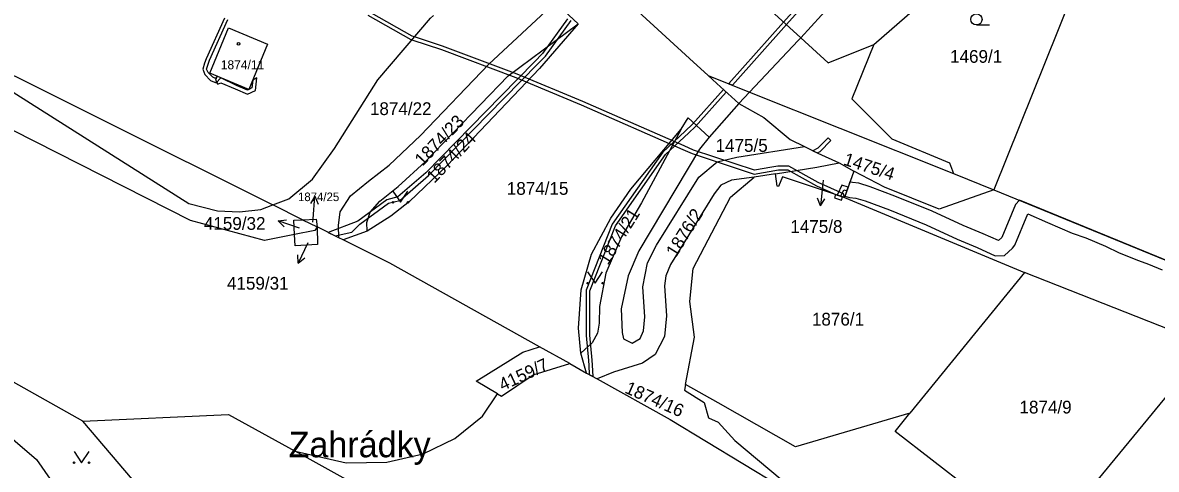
# Model space of a CAD drawing. Extents: x -756746 to -753363, y -1166406 to -1161727.
# Drawn here: x -755279.8 to -755128.5, y -1164726.9 to -1164667.4 of the extents above; entities that cross this region are included whole.
import ezdxf

# ---------------------------------------------------------------- set-up
doc = ezdxf.new("R2010")
doc.units = 0
for name, color, linetype in [('Hranice parcel', 7, 'Continuous'), ('Parcelní čísla', 7, 'Continuous'), ('Pop  PČ popisy', 7, 'Continuous'), ('Vnitřní kresba', 7, 'Continuous'), ('Věcná břemena k části', 7, 'Continuous'), ('Značky budov', 7, 'Continuous'), ('Značky kultur', 7, 'Continuous')]:
    doc.layers.add(name, color=color, linetype=linetype)

msp = doc.modelspace()

# ---------------------------------------------------------------- linework, layer by layer
at = {"layer": 'Hranice parcel'}
for p, q in [((-755135.62, -1164653.31), (-755150.22, -1164689.64)), ((-755208.74, -1164664.65), (-755205.68, -1164667.5)), ((-755171.83, -1164664.84), (-755175.97, -1164669.35)), ((-755184.24, -1164678.14), (-755188.19, -1164682.61)), ((-755170.86, -1164686.03), (-755168.9, -1164687.14)), ((-755179.34, -1164687.5), (-755182.2, -1164687.94)), ((-755168.9, -1164687.14), (-755170.14, -1164690.67)), ((-755155.61, -1164687.48), (-755150.22, -1164689.64)), ((-755170.14, -1164690.67), (-755146.12, -1164700.66)), ((-755242.42, -1164693.63), (-755246.39, -1164691.65)), ((-755242.42, -1164693.63), (-755240.49, -1164694.6)), ((-755237.57, -1164696.06), (-755240.49, -1164694.6)), ((-755237.03, -1164696.33), (-755237.57, -1164696.06)), ((-755233.8, -1164695.18), (-755237.03, -1164696.33)), ((-755146.12, -1164700.66), (-755161.4, -1164719.45)), ((-755124.67, -1164709.15), (-755146.12, -1164700.66)), ((-755206.79, -1164712.82), (-755210.8, -1164710.59)), ((-755204.54, -1164714.08), (-755205.31, -1164711.45)), ((-755206.79, -1164712.82), (-755204.54, -1164714.08)), ((-755204.54, -1164714.08), (-755203.13, -1164714.86))]:
    msp.add_line(p, q, dxfattribs=at)
for points in [[(-755381.54, -1164624.15), (-755338.21, -1164645.79), (-755246.39, -1164691.65)], [(-755166.24, -1164670.24), (-755153.23, -1164658.91), (-755144.61, -1164649.55)], [(-755196.11, -1164650.89), (-755185.91, -1164660.24), (-755175.97, -1164669.35)], [(-755204.26, -1164659.73), (-755201.34, -1164662.42), (-755190.8, -1164672.11), (-755188.34, -1164674.38)], [(-755237.57, -1164696.06), (-755237.62, -1164694.39), (-755237.43, -1164692.56), (-755236.02, -1164690.43), (-755233.62, -1164688.49), (-755230.86, -1164686.37), (-755226.7, -1164682.42), (-755217.59, -1164672.89), (-755208.74, -1164664.65)], [(-755246.39, -1164691.65), (-755244.26, -1164690.83), (-755241.1, -1164688.24), (-755238.15, -1164684.14), (-755232.39, -1164674.98), (-755225.37, -1164666.76), (-755224.94, -1164666.41)], [(-755254.81, -1164674.08), (-755252.32, -1164668.05), (-755247.1, -1164670.21), (-755249.59, -1164676.25), (-755254.81, -1164674.08)], [(-755233.8, -1164695.18), (-755233.85, -1164694.01), (-755233.43, -1164692.63), (-755232.1, -1164691.18), (-755229.66, -1164689.19), (-755226.08, -1164685.91), (-755215.01, -1164674.46), (-755205.68, -1164667.5)], [(-755205.68, -1164667.5), (-755210.84, -1164673.46), (-755223.13, -1164686.41), (-755228.15, -1164691.22), (-755230.63, -1164693.17), (-755233.8, -1164695.18)], [(-755175.97, -1164669.35), (-755172.32, -1164672.7), (-755166.24, -1164670.24)], [(-755166.24, -1164670.24), (-755169.16, -1164677.49), (-755163.82, -1164682.86), (-755156.11, -1164686.05), (-755155.61, -1164687.48)], [(-755292.91, -1164675.71), (-755289.58, -1164671.25), (-755257.61, -1164691.46), (-755253.79, -1164692.43), (-755250.85, -1164692.59), (-755248.01, -1164692.28), (-755246.39, -1164691.65)], [(-755188.34, -1164674.38), (-755182.79, -1164676.6), (-755170.74, -1164681.4), (-755155.61, -1164687.48)], [(-755188.34, -1164674.38), (-755187.17, -1164675.45), (-755184.24, -1164678.14)], [(-755243.49, -1164695.6), (-755247.49, -1164696.41), (-755257.38, -1164693.72), (-755292.91, -1164675.71)], [(-755184.24, -1164678.14), (-755180.91, -1164680), (-755177.37, -1164682.92), (-755175.48, -1164683.87)], [(-755191.94, -1164681.55), (-755190.98, -1164680.06), (-755188.19, -1164682.61)], [(-755205.31, -1164711.45), (-755205.64, -1164708.09), (-755205.26, -1164703), (-755203.89, -1164698.22), (-755201.32, -1164693.41), (-755198.63, -1164689.55), (-755191.94, -1164681.55)], [(-755191.94, -1164681.55), (-755197.2, -1164691.38), (-755199.9, -1164695.93), (-755201.96, -1164700.77), (-755202.81, -1164705.22), (-755202.87, -1164707.42), (-755203.07, -1164708.77), (-755203.78, -1164710.04), (-755205.31, -1164711.45)], [(-755188.19, -1164682.61), (-755189.46, -1164684.23), (-755197.59, -1164697.8), (-755199.01, -1164701.12), (-755199.91, -1164705.52), (-755199.78, -1164708.66), (-755199.61, -1164709.53), (-755198.48, -1164710.11), (-755197.37, -1164709.47), (-755196.95, -1164708.47), (-755196.76, -1164706.59), (-755197.05, -1164702.59), (-755196.42, -1164699.38), (-755195.2, -1164697.03), (-755189.56, -1164687.97), (-755187.1, -1164685.9), (-755184.49, -1164685.27), (-755175.48, -1164683.87)], [(-755175.48, -1164683.87), (-755173.67, -1164684.77), (-755170.86, -1164686.03)], [(-755337.45, -1164685.54), (-755291.57, -1164713.91), (-755277.94, -1164725.61), (-755261.58, -1164749.11)], [(-755271.74, -1164720.49), (-755289.57, -1164710.49), (-755337.45, -1164685.54)], [(-755179.34, -1164687.5), (-755173.84, -1164686.64), (-755170.86, -1164686.03)], [(-755182.2, -1164687.94), (-755185.23, -1164688.37), (-755186.61, -1164689.04), (-755187.54, -1164690.19), (-755193.36, -1164699.62), (-755193.97, -1164701.13), (-755194.14, -1164702.46), (-755193.86, -1164706.47), (-755194.15, -1164709.23), (-755195.39, -1164711.6), (-755197.1, -1164712.78), (-755200.93, -1164713.97), (-755203.13, -1164714.86)], [(-755191.34, -1164715.61), (-755190.13, -1164709.3), (-755190.76, -1164704.53), (-755190.31, -1164700.15), (-755185.34, -1164690.62), (-755182.2, -1164687.94)], [(-755170.14, -1164690.67), (-755178.42, -1164687.9), (-755178.92, -1164689.22), (-755179.11, -1164689.15), (-755179.34, -1164687.5)], [(-755150.22, -1164689.64), (-755157.52, -1164692.23), (-755164.78, -1164689.31), (-755168.9, -1164687.14)], [(-755150.22, -1164689.64), (-755118.82, -1164702.48), (-755115.44, -1164703.05), (-755101.13, -1164705.47)], [(-755243.49, -1164695.6), (-755243.59, -1164693.68), (-755242.42, -1164693.63)], [(-755242.42, -1164693.63), (-755240.63, -1164693.56), (-755240.49, -1164694.6)], [(-755240.49, -1164694.6), (-755240.43, -1164696.93), (-755243.41, -1164697.1), (-755243.49, -1164695.6)], [(-755240.49, -1164694.6), (-755240.79, -1164695.05), (-755243.49, -1164695.6)], [(-755210.8, -1164710.59), (-755230.79, -1164699.45), (-755237.03, -1164696.33)], [(-755143.65, -1164737.17), (-755143.53, -1164737.08), (-755126.17, -1164715.97), (-755124.67, -1164709.15)], [(-755216.41, -1164716.85), (-755219.25, -1164715.15), (-755213.04, -1164711.3), (-755210.8, -1164710.59)], [(-755216.41, -1164716.85), (-755215.88, -1164717.16), (-755211.67, -1164714.31), (-755206.79, -1164712.82)], [(-755203.13, -1164714.86), (-755193.4, -1164720.28), (-755174.01, -1164732.02), (-755168.82, -1164735.7)], [(-755191.34, -1164715.61), (-755191.48, -1164716.35), (-755188.87, -1164718), (-755188.26, -1164720.08), (-755186.98, -1164720.65), (-755184.75, -1164723.07), (-755177.06, -1164729.51), (-755171.84, -1164731.38), (-755168.82, -1164735.7)], [(-755161.4, -1164719.45), (-755176.65, -1164723.94), (-755186.99, -1164718.08), (-755191.34, -1164715.61)], [(-755243.4, -1164724.52), (-755236.63, -1164726.06), (-755231.17, -1164725.97), (-755226.35, -1164724.85), (-755222.1, -1164722.81), (-755218.42, -1164719.84), (-755216.41, -1164716.85)], [(-755271.74, -1164720.49), (-755252.32, -1164719.63), (-755243.4, -1164724.52)], [(-755143.65, -1164737.17), (-755163.38, -1164721.89), (-755161.4, -1164719.45)], [(-755261.58, -1164749.11), (-755261.22, -1164748.5), (-755263.09, -1164742.24), (-755262.33, -1164731.57), (-755271.74, -1164720.49)], [(-755188.46, -1164768.29), (-755206.6, -1164745.82), (-755225.64, -1164734.48), (-755231.39, -1164731.16), (-755243.4, -1164724.52)]]:
    msp.add_lwpolyline(points, dxfattribs=at)
at = {"layer": 'Pop  PČ popisy'}
for p, q in [((-755172.99, -1164688.34), (-755173.03, -1164688.81)), ((-755173.03, -1164688.81), (-755173.34, -1164691.79)), ((-755240.77, -1164690.51), (-755241.35, -1164691.46)), ((-755241.03, -1164693.5), (-755240.77, -1164690.51)), ((-755240.77, -1164690.51), (-755240.36, -1164691.55)), ((-755173.34, -1164691.79), (-755173.74, -1164690.75)), ((-755173.34, -1164691.79), (-755172.74, -1164690.85)), ((-755245.69, -1164693.77), (-755244.58, -1164693.63)), ((-755242.85, -1164694.75), (-755245.69, -1164693.77)), ((-755245.69, -1164693.77), (-755244.9, -1164694.57)), ((-755241.07, -1164693.94), (-755241.03, -1164693.5)), ((-755241.74, -1164696.71), (-755243.01, -1164699.43)), ((-755243.01, -1164699.43), (-755243.04, -1164698.31)), ((-755243.01, -1164699.43), (-755242.13, -1164698.73))]:
    msp.add_line(p, q, dxfattribs=at)
at = {"layer": 'Vnitřní kresba'}
for p, q in [((-755176.32, -1164669.73), (-755182.79, -1164676.6)), ((-755176.32, -1164669.73), (-755175.97, -1164669.35)), ((-755182.79, -1164676.6), (-755184.24, -1164678.14))]:
    msp.add_line(p, q, dxfattribs=at)
at = {"layer": 'Věcná břemena k části'}
for points in [[(-755127.77, -1164621.79), (-755137.48, -1164629.53), (-755142.45, -1164633.5), (-755144.34, -1164635.01), (-755155.96, -1164644.79), (-755156.84, -1164645.55), (-755168.55, -1164656.47), (-755173.92, -1164662.41), (-755178.25, -1164667.27), (-755185.57, -1164675.48), (-755185.08, -1164675.68), (-755177.87, -1164667.61), (-755173.54, -1164662.75), (-755168.19, -1164656.83), (-755156.5, -1164645.93), (-755156.38, -1164645.83), (-755155.42, -1164645.02), (-755144.02, -1164635.39), (-755141.95, -1164633.74), (-755136.98, -1164629.77), (-755127.47, -1164622.19)], [(-755252.85, -1164666.73), (-755255.3, -1164672.17), (-755255.51, -1164672.73), (-755255.74, -1164673.56), (-755255.46, -1164674.27), (-755254.69, -1164675.05), (-755253.95, -1164675.39), (-755253.34, -1164674.69), (-755253.8, -1164674.5), (-755254.05, -1164674.79), (-755254.39, -1164674.63), (-755255.04, -1164673.99), (-755255.22, -1164673.54), (-755255.03, -1164672.89), (-755254.84, -1164672.35), (-755252.39, -1164666.93)], [(-755207.09, -1164666.84), (-755210.41, -1164671.48), (-755211.49, -1164672.58), (-755215.94, -1164677.12), (-755225.97, -1164687.37), (-755229.71, -1164690.59), (-755231.18, -1164690.98), (-755235.05, -1164693.82), (-755238.99, -1164695.35), (-755238.09, -1164695.8), (-755235.85, -1164695.3), (-755234.77, -1164694.23), (-755230.96, -1164691.44), (-755229.47, -1164691.05), (-755225.63, -1164687.73), (-755215.58, -1164677.46), (-755211.01, -1164672.8), (-755210.03, -1164671.8), (-755206.61, -1164667.04)], [(-755233.72, -1164666.36), (-755228, -1164669.61), (-755227.85, -1164669.66), (-755227.5, -1164669.25), (-755227.8, -1164669.15), (-755233.24, -1164666.06)], [(-755119.79, -1164702.08), (-755146.79, -1164691.04), (-755147.34, -1164691.61), (-755149.16, -1164696.02), (-755149.57, -1164696.41), (-755151.64, -1164695.51), (-755154.3, -1164694.42), (-755158.42, -1164692.51), (-755163.41, -1164690.47), (-755166.72, -1164689.23), (-755168.22, -1164688.76), (-755169.08, -1164688.68), (-755169.41, -1164688.58), (-755169.66, -1164689.29), (-755169.82, -1164689.76), (-755170.08, -1164690.51), (-755169.47, -1164690.66), (-755168.62, -1164690.74), (-755167.38, -1164691.13), (-755164.13, -1164692.33), (-755159.26, -1164694.33), (-755155.12, -1164696.24), (-755152.42, -1164697.35), (-755150.04, -1164698.43), (-755148.81, -1164698.39), (-755147.74, -1164697.44), (-755147.42, -1164697.02), (-755145.69, -1164692.85), (-755143.05, -1164694), (-755139.78, -1164695.43), (-755137.94, -1164696.07), (-755135.33, -1164697.18), (-755133.49, -1164698.07), (-755130.9, -1164699.09), (-755129.58, -1164699.57), (-755127.74, -1164700.31)]]:
    msp.add_lwpolyline(points, dxfattribs=at)
for points in [[(-755170.14, -1164690.67), (-755170.27, -1164690.18), (-755173.64, -1164688.68), (-755177.56, -1164686.5), (-755179.03, -1164686.5), (-755179.83, -1164686.64), (-755182.14, -1164687.04), (-755190.27, -1164684.34), (-755191.51, -1164683.8), (-755205.05, -1164677.85), (-755213.79, -1164674.21), (-755223.75, -1164670.47), (-755227.5, -1164669.25), (-755227.85, -1164669.66), (-755223.91, -1164670.95), (-755213.97, -1164674.67), (-755205.25, -1164678.31), (-755191.71, -1164684.25), (-755190.45, -1164684.8), (-755182.18, -1164687.56), (-755178.96, -1164687), (-755177.68, -1164687), (-755173.88, -1164689.11), (-755171.2, -1164690.31)], [(-755253.8, -1164674.5), (-755254.03, -1164675), (-755253.74, -1164675.54), (-755253.33, -1164675.36), (-755251.42, -1164676.19), (-755249.78, -1164676.9), (-755248.7, -1164676.38), (-755248.54, -1164674.71), (-755249.07, -1164675), (-755249.18, -1164676.05), (-755249.59, -1164676.25), (-755249.79, -1164676.35), (-755251.22, -1164675.73), (-755253.34, -1164674.69)], [(-755185.91, -1164676.61), (-755186.28, -1164676.27), (-755190.41, -1164680.91), (-755191.37, -1164681.81), (-755194.37, -1164684.63), (-755201.11, -1164694.23), (-755204.61, -1164703.04), (-755204.61, -1164708.88), (-755204.59, -1164709.07), (-755204.3, -1164712.43), (-755204.24, -1164713.06), (-755204.19, -1164714.27), (-755203.67, -1164714.56), (-755203.74, -1164713.02), (-755203.8, -1164712.37), (-755204.1, -1164709.02), (-755204.11, -1164708.86), (-755204.11, -1164703.14), (-755200.67, -1164694.47), (-755193.99, -1164684.95), (-755190.88, -1164682.03), (-755190.05, -1164681.25)], [(-755174.34, -1164684.43), (-755173.78, -1164684.72), (-755173.37, -1164684.52), (-755171.97, -1164683.06), (-755172.33, -1164682.72), (-755173.67, -1164684.1)], [(-755169.82, -1164689.76), (-755169.66, -1164689.29), (-755170.51, -1164689.01), (-755171.07, -1164690.28), (-755171.1, -1164690.35), (-755170.62, -1164690.51), (-755170.61, -1164690.48), (-755170.23, -1164689.63)], [(-755170.54, -1164691.03), (-755170.39, -1164690.59), (-755170.62, -1164690.51), (-755171.1, -1164690.35), (-755171.33, -1164690.27), (-755171.48, -1164690.71)]]:
    msp.add_lwpolyline(points, close=True, dxfattribs=at)
at = {"layer": 'Značky budov'}
msp.add_circle((-755250.96, -1164670.17), 0.175, dxfattribs=at)
at = {"layer": 'Značky kultur'}
msp.add_line((-755152.53, -1164667.66), (-755150.78, -1164667.66), dxfattribs=at)
for points in [[(-755230.37, -1164689.81), (-755229.37, -1164691.31), (-755228.37, -1164689.81)], [(-755204.4, -1164700.6), (-755203.4, -1164702.1), (-755202.4, -1164700.6)], [(-755272.9, -1164724.54), (-755271.9, -1164726.04), (-755270.9, -1164724.54)]]:
    msp.add_lwpolyline(points, dxfattribs=at)
for centre, radius in [((-755152.53, -1164666.91), 0.75), ((-755230.37, -1164691.31), 0.1), ((-755228.37, -1164691.31), 0.1), ((-755204.4, -1164702.1), 0.1), ((-755202.4, -1164702.1), 0.1), ((-755272.9, -1164726.04), 0.1), ((-755270.9, -1164726.04), 0.1)]:
    msp.add_circle(centre, radius, dxfattribs=at)

# ---------------------------------------------------------------- texts
at = {"layer": 'Parcelní čísla'}
for s, height, p in [('1469/1', 1.7, (-755156.05, -1164672.7)), ('1874/11', 1.2, (-755253.34, -1164673.57)), ('1874/22', 1.7, (-755233.44, -1164679.67)), ('1475/5', 1.7, (-755187.33, -1164684.58)), ('1874/25', 1.139, (-755243.04, -1164691.15)), ('1874/15', 1.7, (-755215.18, -1164690.31)), ('4159/32', 1.7, (-755255.59, -1164694.98)), ('1475/8', 1.7, (-755177.36, -1164695.39)), ('4159/31', 1.7, (-755252.51, -1164702.96)), ('1876/1', 1.7, (-755174.48, -1164707.75)), ('1874/9', 1.7, (-755146.79, -1164719.48))]:
    msp.add_text(s, height=height, dxfattribs=at).set_placement(p)
for s, rotation, p in [('1874/23', 46, (-755226.43, -1164686.57)), ('1874/24', 46, (-755224.85, -1164688.85)), ('1475/4', 342, (-755170.39, -1164686.27)), ('1874/21', 58, (-755201.7, -1164699.77)), ('1876/2', 58, (-755192.62, -1164698.74)), ('4159/7', 25, (-755215.75, -1164716.51)), ('1874/16', 336, (-755199.56, -1164716.67))]:
    msp.add_text(s, height=1.7, rotation=rotation, dxfattribs=at).set_placement(p)
at = {"layer": 'Pop  PČ popisy'}
msp.add_text('Zahrádky', height=3.4, dxfattribs=at).set_placement((-755244.29, -1164725.32))

doc.saveas('drawing.dxf')
